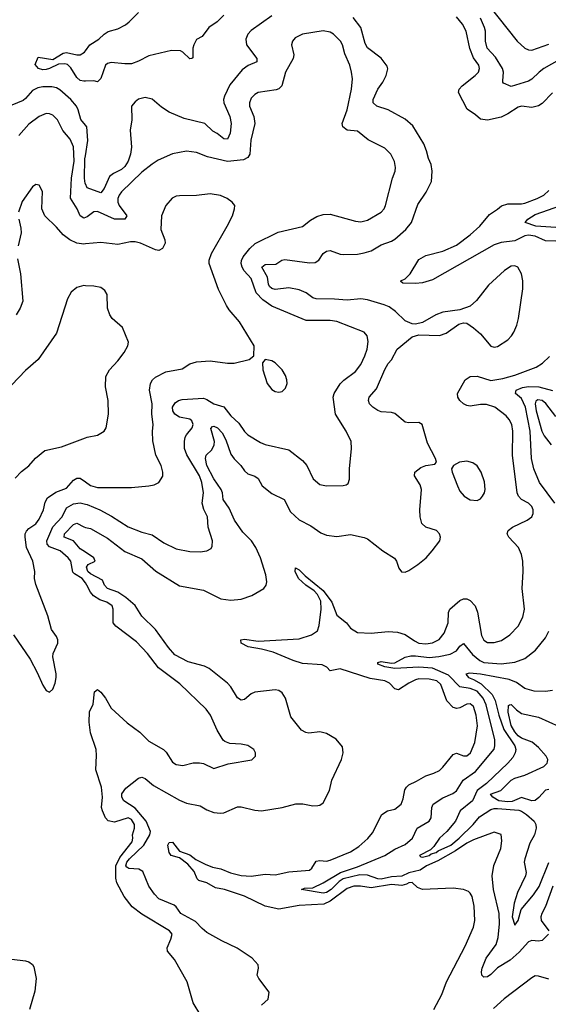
# Model space of a CAD drawing. Header units: inches. Extents: x 1173000 to 1307049, y 522583 to 678455.
# Tile 293 of 617: x 1259616 to 1262706, y 560359 to 566116. Entities that reach past the tile are written whole.
import ezdxf

# ---------------------------------------------------------------- set-up
doc = ezdxf.new("R2010")
doc.units = ezdxf.units.IN
doc.header["$MEASUREMENT"] = 0
doc.layers.add('B2556', color=7, linetype='Continuous')
doc.layers.add('B2566', color=7, linetype='Continuous')

msp = doc.modelspace()

# ---------------------------------------------------------------- linework, layer by layer
at = {"layer": 'B2556', "color": 5}
for points, elevation in [([(1260000, 565757.1), (1259990, 565756.9), (1259970, 565760.9), (1259950, 565777.3), (1259915.2, 565835.2), (1259894.4, 565854.4), (1259879.1, 565859.1), (1259843.3, 565856.7), (1259790.3, 565830), (1259770, 565825.2), (1259750, 565823), (1259725.7, 565830), (1259705.8, 565854.2), (1259723.8, 565896.2), (1259810, 565884.1), (1259870, 565920.5), (1259890, 565923.5), (1259950, 565910.2), (1259970, 565911.6), (1259994.1, 565925.9), (1260000, 565934.1)], 780), ([(1260000, 565498.7), (1259972.2, 565532.2), (1259957.1, 565590), (1259947.1, 565610), (1259913.9, 565650), (1259850, 565707.1), (1259830, 565717.4), (1259802.9, 565722.9), (1259750, 565723.7), (1259721.3, 565718.7), (1259690, 565702.1), (1259650, 565654.6), (1259635.9, 565644.1), (1259570, 565615.6)], 820), ([(1260000, 564959.3), (1259990, 564955.7), (1259970, 564968.6), (1259952.1, 565010), (1259913, 565073), (1259919.1, 565190), (1259934.1, 565290), (1259930, 565372), (1259910, 565417.4), (1259868.2, 565468.2), (1259837.6, 565530), (1259810, 565557.2), (1259790, 565566), (1259770, 565567.2), (1259730, 565551), (1259670, 565505.4), (1259610, 565439.7)], 840), ([(1260000, 565156.1), (1259998.8, 565158.8), (1259995.3, 565190), (1259997, 565303), (1260000, 565321.1)], 820), ([(1260000, 564805.3), (1259990, 564804.4), (1259950, 564809.8), (1259908.5, 564828.5), (1259870, 564857.4), (1259830, 564904), (1259762, 564970), (1259745.4, 565010), (1259749, 565111), (1259730, 565149), (1259710, 565152.7), (1259690, 565139.3), (1259630, 565053.2), (1259608.7, 564990)], 860), ([(1259610.4, 564950), (1259622.8, 564897.2), (1259624, 564870), (1259605.8, 564794.2)], 860), ([(1259602.8, 564717.2), (1259620.3, 564630), (1259633.2, 564470), (1259618.3, 564430), (1259595.7, 564390)], 860), ([(1260000, 564560.8), (1259990, 564561.3), (1259950.3, 564549.7), (1259917.3, 564522.7), (1259895.3, 564484.7), (1259830, 564282.7), (1259724.4, 564130), (1259650, 564065.6), (1259570, 563982)], 880), ([(1259590, 563435.5), (1259626.3, 563473.7), (1259670, 563508.5), (1259707.3, 563552.7), (1259763.4, 563596.6), (1259860.6, 563619.4), (1260000, 563671.6)], 880), ([(1259579.4, 562519.4), (1259676.6, 562376.6), (1259718.5, 562298.5), (1259750, 562224.9), (1259770, 562194.8), (1259790, 562184.7), (1259810, 562202), (1259823.2, 562236.8), (1259829.3, 562270), (1259829.3, 562290.7), (1259809.7, 562390.3), (1259811.1, 562410), (1259839.3, 562470), (1259837.8, 562490), (1259830.5, 562510.5), (1259802, 562550), (1259780.4, 562630), (1259710, 562814), (1259703, 562850), (1259704.2, 562890), (1259692.7, 562950), (1259655.9, 563030), (1259647, 563090), (1259647.7, 563110), (1259654.8, 563125.2), (1259670, 563142), (1259710, 563168.9), (1259730, 563196.5), (1259755.6, 563250), (1259764.5, 563295.5), (1259778.6, 563321.4), (1259827.1, 563352.9), (1259890, 563378), (1259930, 563424.5), (1259950, 563436.6), (1259970, 563435.5), (1260000, 563414.1)], 860), ([(1260000, 562823.2), (1259981.4, 562850), (1259935.8, 562875.8), (1259926.4, 562886.4), (1259913.7, 562950), (1259899.4, 562970), (1259853.1, 563010), (1259790, 563033.6), (1259775.9, 563050), (1259774.9, 563070), (1259808.7, 563151.3), (1259863.6, 563210), (1259890, 563263), (1259930, 563285.4), (1259970, 563291.5), (1260000, 563284.2)], 840), ([(1260000, 563003.1), (1259970, 563023.4), (1259930.2, 563070.2), (1259875.8, 563090), (1259877, 563110), (1259930, 563165.6), (1259950, 563171.9), (1259990, 563150.2), (1260000, 563147.9)], 820), ([(1259570, 560622.6), (1259650, 560614.6), (1259670, 560607.6), (1259690, 560592.4), (1259698.2, 560578.2), (1259712.3, 560510), (1259703.5, 560436.5), (1259673.7, 560330)], 840)]:
    msp.add_lwpolyline(points, dxfattribs=dict(at, elevation=elevation))
at = {"layer": 'B2566', "color": 5}
for points, elevation in [([(1262358.3, 566198.3), (1262524.6, 565990), (1262569, 565949), (1262590, 565939.4), (1262610, 565937.8), (1262710, 565973.2)], 740), ([(1260000, 565934.1), (1260026, 565970), (1260077.9, 566002.1), (1260110, 566032.1), (1260132.8, 566047.2), (1260190, 566063.6), (1260233.8, 566086.2), (1260256.5, 566103.5), (1260310, 566158.6)], 780), ([(1260810, 566141.8), (1260770, 566103.4), (1260722.3, 566070), (1260682.4, 566017.6), (1260650, 566000.7), (1260633.2, 565970), (1260628.7, 565950), (1260627.4, 565892.6), (1260622.8, 565890), (1260610, 565888.1), (1260570, 565926.4), (1260555, 565935), (1260503.7, 565936.3), (1260370, 565904.9), (1260310, 565872.8), (1260270, 565858.3), (1260230, 565857.2), (1260150, 565866.7), (1260130, 565860.7), (1260118.3, 565850), (1260090, 565772), (1260070, 565752.5), (1260050, 565758.4), (1260000, 565757.1)], 780), ([(1261090, 566138.7), (1260970, 566052.3), (1260950, 566032), (1260937.6, 566002.4), (1260942.5, 565970), (1261002.9, 565890), (1261002.6, 565870), (1260951.4, 565848.6), (1260916.7, 565823.3), (1260844.5, 565735.5), (1260812.3, 565670), (1260807, 565650), (1260808.4, 565630), (1260844.6, 565550), (1260852.7, 565510), (1260846.3, 565453.7), (1260830, 565418.3), (1260810, 565419.2), (1260770, 565451.6), (1260745, 565465), (1260698.5, 565510), (1260578, 565538), (1260490, 565575.5), (1260445.6, 565605.6), (1260390, 565651.6), (1260350, 565661.4), (1260310, 565650.9), (1260290, 565635.8), (1260270.3, 565609.7), (1260271.7, 565530), (1260260.8, 565470), (1260269, 565370), (1260263.4, 565330), (1260250.6, 565290), (1260230, 565258.5), (1260210, 565239.5), (1260163.3, 565216.7), (1260140.5, 565199.5), (1260110, 565128.3), (1260090, 565104.2), (1260010, 565132.4), (1260000, 565156.1)], 820), ([(1260000, 563147.9), (1260030, 563140.9), (1260130, 563084.7), (1260230, 563007.3), (1260330, 562964.4), (1260412.5, 562892.5), (1260550, 562806.7), (1260690, 562781.7), (1260790.9, 562730.9), (1260850, 562722.2), (1260910, 562727.3), (1260972.3, 562750), (1261043.7, 562790), (1261056.9, 562810), (1261061.1, 562830), (1261055, 562870), (1261024.1, 562970), (1260997.3, 563030), (1260971.6, 563070), (1260920.9, 563120.9), (1260871.8, 563190), (1260840.2, 563260.2), (1260804.7, 563310), (1260802.4, 563350), (1260793.5, 563370), (1260750, 563431.1), (1260710.3, 563510), (1260701.4, 563550), (1260706, 563570), (1260739.6, 563600.4), (1260753.6, 563630), (1260754.1, 563650), (1260733.9, 563726.1), (1260742.3, 563737.7), (1260750, 563740.2), (1260771.8, 563730), (1260799.9, 563699.9), (1260820.4, 563660.4), (1260850, 563575.3), (1260868.9, 563548.9), (1260909, 563509), (1260930, 563478.2), (1260950, 563460.9), (1260990, 563446.8), (1261010, 563433.8), (1261033.8, 563390), (1261090, 563346.4), (1261161.5, 563310), (1261199.8, 563239.8), (1261250, 563192.6), (1261317.9, 563157.9), (1261376.7, 563116.7), (1261410, 563102.2), (1261470, 563093.7), (1261550, 563106), (1261630, 563089.1), (1261650, 563080.2), (1261738, 563010), (1261807, 562967), (1261818.8, 562950), (1261832.6, 562910), (1261847.5, 562887.5), (1261870, 562886.9), (1261890, 562895.2), (1261944.4, 562930), (1261992.6, 562970), (1262028.3, 563010), (1262071.5, 563070), (1262075.4, 563090), (1262071.1, 563110), (1262053.6, 563130), (1261990, 563148.6), (1261967.4, 563170), (1261957.1, 563210), (1261955, 563250), (1261965.3, 563370), (1261956.7, 563396.7), (1261924.7, 563450), (1261925.6, 563470), (1261961.2, 563498.8), (1261990, 563508.9), (1262043.2, 563516.8), (1262052.3, 563530), (1262047.8, 563550), (1261999.4, 563639.4), (1261969.6, 563750), (1261950, 563761.7), (1261890, 563759.7), (1261870, 563763.5), (1261810, 563814.6), (1261790, 563820.3), (1261730, 563823.8), (1261710, 563831), (1261681.3, 563850), (1261661.3, 563870), (1261654.3, 563890), (1261659.7, 563910), (1261702.5, 563957.5), (1261750, 564070.7), (1261770, 564106.8), (1261790, 564126.8), (1261823.5, 564190), (1261910, 564261.6), (1261950, 564273), (1262070, 564270.3), (1262110, 564283.2), (1262183.9, 564336.1), (1262210, 564343.7), (1262230, 564341.1), (1262270, 564313.8), (1262310, 564278.8), (1262370, 564207.4), (1262390, 564201.1), (1262410, 564204.8), (1262470, 564243.5), (1262492, 564268), (1262504, 564290), (1262521.6, 564330), (1262531.6, 564370), (1262556.7, 564543.3), (1262557.1, 564590), (1262549.9, 564630), (1262528.4, 564668.4), (1262510, 564677.1), (1262490, 564674.6), (1262450, 564650.4), (1262356.4, 564563.6), (1262286.1, 564473.9), (1262250, 564442.2), (1262190, 564420.5), (1262090, 564405.7), (1262048, 564390), (1261970, 564346), (1261930, 564336.9), (1261910, 564338.3), (1261870, 564355.6), (1261813.1, 564410), (1261776.8, 564436.8), (1261746.6, 564450), (1261650, 564478.3), (1261610, 564483.9), (1261530, 564476.4), (1261456.8, 564483.2), (1261350, 564484.6), (1261330, 564489.9), (1261290, 564519.4), (1261250, 564537.4), (1261190, 564548.5), (1261110, 564539.7), (1261090, 564544.6), (1261077, 564557), (1261069.9, 564570), (1261063.7, 564610), (1261031.4, 564670), (1261050, 564684.2), (1261112.8, 564687.2), (1261148.9, 564711.1), (1261166.6, 564713.4), (1261310, 564694.6), (1261343.7, 564696.3), (1261365.1, 564710), (1261390, 564750.2), (1261410, 564762.2), (1261430, 564766.4), (1261490, 564744.8), (1261510, 564742.5), (1261590, 564745.8), (1261630, 564752.2), (1261670, 564764.2), (1261730, 564799.8), (1261790, 564821.2), (1261810, 564833.6), (1261874.3, 564890), (1261907.1, 564930), (1261943.4, 565036.6), (1261992, 565108), (1262023.5, 565170), (1262027.4, 565230), (1262021.7, 565270), (1262005, 565305), (1261994.2, 565350), (1261978.2, 565390), (1261914.9, 565494.9), (1261870, 565534), (1261770, 565589.8), (1261703.6, 565610), (1261682, 565630), (1261681.6, 565650), (1261709.4, 565710.6), (1261738, 565750), (1261758, 565790), (1261768.2, 565828.2), (1261764.2, 565844.2), (1261730, 565891.2), (1261650, 565952.4), (1261636.3, 565976.3), (1261609.9, 566069.9), (1261565.4, 566130)], 820), ([(1262730.6, 565689.4), (1262670, 565625.6), (1262650, 565612), (1262610, 565603.5), (1262550, 565609.7), (1262530, 565603.9), (1262470, 565565), (1262430, 565546), (1262350, 565528.7), (1262310, 565534), (1262280.2, 565560.2), (1262232.5, 565592.5), (1262182.2, 565690), (1262184.5, 565710), (1262202.8, 565730), (1262279.7, 565790), (1262298.5, 565810), (1262304.2, 565830), (1262299.3, 565850), (1262270, 565892.6), (1262247.1, 565947.1), (1262225.9, 566050), (1262205.6, 566090), (1262170, 566132.2)], 780), ([(1262770, 565882.1), (1262680.1, 565830), (1262652.7, 565810), (1262610, 565768.4), (1262590, 565757.4), (1262490, 565726), (1262445, 565745), (1262439.6, 565750), (1262439.6, 565759.6), (1262445.4, 565810), (1262438.5, 565830), (1262397.9, 565897.9), (1262349.9, 565950), (1262339, 565990), (1262338.3, 566050), (1262333.7, 566070), (1262310, 566124.8)], 760), ([(1260000, 563284.2), (1260010, 563281.8), (1260084, 563250), (1260153.3, 563213.3), (1260250, 563151.3), (1260330, 563120.9), (1260390, 563105.3), (1260457.5, 563057.5), (1260530, 563022), (1260610, 563007.8), (1260670, 563005.7), (1260710, 563010.6), (1260735.1, 563024.9), (1260741.5, 563038.5), (1260742.4, 563070), (1260717.4, 563150), (1260713.6, 563210), (1260692.7, 563252.7), (1260682.9, 563290), (1260691.3, 563350), (1260679.9, 563410), (1260666, 563450), (1260592.6, 563572.6), (1260580.1, 563610), (1260579.3, 563650), (1260584.1, 563675.9), (1260590.7, 563690), (1260623.8, 563730), (1260629, 563750), (1260621.5, 563770), (1260610, 563779.9), (1260550, 563793.2), (1260523.2, 563810), (1260510.8, 563830), (1260509.9, 563850.1), (1260523.9, 563876.1), (1260544.5, 563890), (1260564.8, 563895.2), (1260690, 563902.9), (1260710, 563896.5), (1260750, 563870.1), (1260810, 563853), (1260850, 563799.6), (1260897.8, 563757.8), (1260930, 563708.7), (1260950.4, 563690), (1261024.1, 563644.1), (1261050, 563632.8), (1261190, 563602), (1261270, 563538.7), (1261294.6, 563510), (1261332.5, 563432.5), (1261370, 563398), (1261410, 563391.4), (1261507.3, 563392.7), (1261524.1, 563395.9), (1261535.6, 563404.4), (1261544.5, 563430), (1261544.7, 563490), (1261556.4, 563610), (1261553.7, 563650), (1261525.4, 563710), (1261461.3, 563810), (1261447.8, 563910), (1261453.5, 563930), (1261490, 563987.9), (1261511, 564009), (1261579.8, 564060.2), (1261610, 564101.1), (1261634.6, 564150), (1261648.2, 564190), (1261654, 564234), (1261648.1, 564268.1), (1261629.4, 564290), (1261470, 564351.3), (1261430, 564357), (1261290, 564358.2), (1261090, 564441.6), (1261037.8, 564477.8), (1260998.4, 564518.4), (1260970, 564603.5), (1260928.6, 564648.6), (1260915.6, 564670), (1260910.6, 564690), (1260912.6, 564707.4), (1260923.1, 564730), (1260961.5, 564778.5), (1260992.7, 564807.3), (1261126.4, 564873.6), (1261270, 564907.8), (1261315.8, 564944.2), (1261353.8, 564966.2), (1261390, 564976.5), (1261430, 564979.6), (1261578.7, 564938.7), (1261610, 564935), (1261650, 564944.4), (1261728.3, 564991.7), (1261746, 565010), (1261754.8, 565030), (1261795.8, 565190), (1261810.8, 565230), (1261812.7, 565252.7), (1261807.3, 565287.3), (1261786, 565330), (1261750, 565365.7), (1261653.2, 565413.2), (1261590, 565463.9), (1261530, 565471), (1261505.4, 565490), (1261501.4, 565510), (1261529.8, 565590), (1261555.7, 565710), (1261560.7, 565770), (1261555.7, 565810), (1261545, 565850), (1261516.7, 565916.7), (1261502.2, 565970), (1261490.5, 565990.5), (1261450, 566032.1), (1261430, 566043.1), (1261390, 566050.8), (1261270, 566030.9), (1261226.7, 566010), (1261210.4, 565990), (1261205.3, 565970), (1261217.8, 565910), (1261214, 565890), (1261170.3, 565810), (1261148.9, 565730), (1261130, 565711.1), (1261114.3, 565705.7), (1261010, 565690.8), (1260990, 565679.1), (1260970, 565657.6), (1260960.2, 565630), (1260960.2, 565610), (1260985.5, 565550), (1260990.3, 565510), (1260967.3, 565412.7), (1260960.4, 565330), (1260950.1, 565309.9), (1260923.3, 565296.7), (1260830, 565286.5), (1260714.2, 565314.2), (1260650, 565339.7), (1260590, 565347.2), (1260510, 565331), (1260426, 565294), (1260390, 565272.4), (1260330, 565224.2), (1260210, 565109.8), (1260196.6, 565090), (1260190.1, 565070), (1260190.1, 565050), (1260196.8, 565030), (1260242.2, 564970), (1260230.4, 564950), (1260169.6, 564949.6), (1260070, 564994.6), (1260050, 564992.4), (1260010, 564963), (1260000, 564959.3)], 840), ([(1260000, 565321.1), (1260014.6, 565410), (1260007.3, 565490), (1260000, 565498.7)], 820), ([(1260000, 563414.1), (1260030, 563392.8), (1260070, 563380.7), (1260270, 563380.3), (1260370, 563390.4), (1260402.4, 563397.6), (1260430, 563410.8), (1260452.8, 563447.2), (1260453, 563470), (1260442.2, 563510), (1260411.2, 563570), (1260394.6, 563654.6), (1260392.1, 563707.9), (1260396.4, 563750), (1260388.7, 563810), (1260390.5, 563870), (1260375.3, 563950), (1260380.2, 563990), (1260392.2, 564010), (1260410, 564027.1), (1260470, 564057.4), (1260565, 564075), (1260610, 564103.7), (1260650, 564116.5), (1260730, 564121.7), (1260830, 564107.2), (1260870, 564108.7), (1260958, 564130), (1260984, 564150), (1260986.6, 564210), (1260900.5, 564350), (1260840.8, 564420.8), (1260825.7, 564445.7), (1260777.8, 564537.8), (1260724.2, 564690), (1260722.8, 564710), (1260737.7, 564750), (1260829.6, 564910), (1260860.7, 564970), (1260872.3, 565010), (1260872.7, 565030), (1260857.2, 565050), (1260829.2, 565070), (1260790, 565088), (1260730, 565098.5), (1260650, 565088.4), (1260550, 565087.2), (1260530, 565084.4), (1260507.5, 565072.5), (1260470.3, 565030), (1260445.3, 564970), (1260440.9, 564890), (1260464.9, 564830), (1260465.3, 564810), (1260450, 564777.6), (1260430, 564767.1), (1260410, 564771), (1260322, 564810), (1260290, 564818.4), (1260262.7, 564817.3), (1260190, 564802.8), (1260090, 564813.5), (1260000, 564805.3)], 860), ([(1262750, 564820.5), (1262690, 564823.4), (1262630.2, 564850.2), (1262590, 564855.8), (1262570, 564852.4), (1262510, 564823.4), (1262430, 564813.9), (1262390, 564800.8), (1262030, 564595.5), (1261970, 564578.7), (1261930, 564573.4), (1261856.6, 564576.6), (1261844.8, 564584.8), (1261844.5, 564590), (1261870, 564600.2), (1261899.4, 564630), (1261950, 564714.2), (1261990, 564737.1), (1262090, 564762.6), (1262170, 564798), (1262250, 564858.3), (1262305.8, 564910), (1262362.1, 564977.9), (1262410, 565007.9), (1262432, 565028), (1262470, 565039.8), (1262550, 565039.8), (1262570, 565043.9), (1262641.5, 565070), (1262680.3, 565090), (1262710, 565117.5)], 780), ([(1262750, 564901.3), (1262634, 564910), (1262571.3, 564930), (1262586.4, 564950), (1262630, 564978.2), (1262779.1, 565030)], 760), ([(1260000, 563671.6), (1260010, 563675.3), (1260070, 563686.4), (1260109.3, 563710), (1260122, 563730), (1260134.7, 563810), (1260132.6, 563890), (1260116.4, 563970), (1260118.7, 564030), (1260141.6, 564070), (1260190, 564121.6), (1260225.6, 564170), (1260247.6, 564210), (1260251.3, 564230), (1260215.9, 564315.9), (1260156, 564370), (1260142.9, 564390), (1260128.3, 564430), (1260126.6, 564510), (1260113.3, 564533.3), (1260089.7, 564549.7), (1260050, 564558.3), (1260000, 564560.8)], 880), ([(1262037.6, 560330), (1262083.4, 560416.6), (1262111.5, 560490), (1262221.2, 560698.8), (1262269.5, 560810.5), (1262276.2, 560850), (1262273, 560933), (1262260.6, 560990), (1262250, 561009.7), (1262239, 561019), (1262210, 561030.9), (1262150, 561039), (1261970, 561030.5), (1261941.6, 561041.6), (1261910, 561071.7), (1261890, 561070.3), (1261877.8, 561062.2), (1261850, 561054.5), (1261790, 561059), (1261670, 561039.7), (1261609, 561050), (1261570, 561051.1), (1261530, 561037.5), (1261430, 560962.6), (1261394.9, 560945.1), (1261250, 560936.9), (1261130, 560916.1), (1261050, 560932.9), (1260930, 560991.5), (1260812.6, 561030), (1260760.8, 561040.8), (1260710, 561069.1), (1260662.9, 561082.9), (1260652.9, 561092.9), (1260635.1, 561135.1), (1260598.9, 561178.9), (1260550, 561215.2), (1260501.5, 561230), (1260490, 561246.2), (1260482.4, 561290), (1260490, 561305.3), (1260510, 561307.2), (1260550, 561255.3), (1260610, 561232.7), (1260646.1, 561206.1), (1260699.2, 561179.2), (1260742.2, 561162.2), (1260791.4, 561151.4), (1260848.6, 561128.6), (1260910, 561112.9), (1260970, 561109.4), (1261050, 561120.8), (1261110, 561116.8), (1261190, 561134.1), (1261310, 561143.3), (1261324.5, 561155.5), (1261350, 561195.9), (1261370, 561199.5), (1261410, 561195.6), (1261430, 561201.3), (1261549.5, 561250.5), (1261597.8, 561282.2), (1261651.3, 561328.7), (1261677.7, 561362.3), (1261733.3, 561470), (1261766.6, 561490), (1261810, 561500.2), (1261845.7, 561530), (1261858.5, 561561.5), (1261867.1, 561612.9), (1261876.4, 561630), (1261890, 561642), (1261936.6, 561663.4), (1261990, 561695.9), (1262036.2, 561710), (1262070, 561727.2), (1262090, 561745.8), (1262150, 561820.7), (1262170, 561827.6), (1262210, 561811.5), (1262230, 561811.6), (1262251.6, 561830), (1262276.1, 561890), (1262292.9, 561987.1), (1262285.6, 562050), (1262270, 562099.8), (1262250, 562116.5), (1262230, 562114.5), (1262190, 562093), (1262171.4, 562088.6), (1262150, 562094.6), (1262113.1, 562133.1), (1262077.8, 562230), (1262054.2, 562250), (1262010, 562260.8), (1261950, 562262.6), (1261930, 562257.5), (1261890, 562237.5), (1261830, 562197.5), (1261810, 562203.7), (1261777.6, 562237.6), (1261750, 562249.9), (1261665.2, 562265.2), (1261490, 562320.9), (1261430, 562308.9), (1261410.8, 562330.8), (1261384.4, 562344.4), (1261270, 562352.1), (1261214.8, 562370), (1261097.9, 562417.9), (1261030, 562435.4), (1260951, 562449), (1260911.3, 562470), (1260909.3, 562490), (1260930, 562494.3), (1261010, 562483.5), (1261250, 562495.9), (1261320.9, 562519.1), (1261356, 562544), (1261366.6, 562573.4), (1261379.2, 562670), (1261376.3, 562716.3), (1261356.3, 562756.3), (1261336.9, 562776.9), (1261288, 562810), (1261246.5, 562850), (1261225.6, 562890), (1261228.5, 562911.5), (1261250, 562898.9), (1261284.5, 562864.5), (1261390, 562779.3), (1261440.1, 562710), (1261470, 562635.4), (1261526, 562590), (1261550, 562558.2), (1261590, 562533.8), (1261670, 562529.2), (1261770, 562538.9), (1261823.9, 562536.1), (1261870, 562522), (1261924.2, 562484.2), (1261950, 562471.6), (1261990, 562467.4), (1262030, 562472.1), (1262068, 562492), (1262097.2, 562530), (1262120.5, 562590), (1262121.9, 562650), (1262129.8, 562670), (1262190, 562720.9), (1262210, 562730.1), (1262230, 562730.2), (1262250, 562720.2), (1262279, 562690), (1262292.2, 562652.2), (1262316.7, 562516.7), (1262330, 562489.1), (1262350, 562475.6), (1262390, 562475.7), (1262433.1, 562486.9), (1262481.1, 562518.9), (1262529.4, 562570.6), (1262557.2, 562622.8), (1262567.8, 562670), (1262552.9, 562790), (1262559.9, 562890), (1262557, 562950), (1262549.3, 562989.3), (1262532.5, 563030), (1262476.1, 563090), (1262466.6, 563110), (1262471.9, 563130), (1262496.8, 563150), (1262583, 563190), (1262609.7, 563210), (1262618.2, 563230), (1262618.2, 563250), (1262610, 563270.9), (1262589.7, 563290), (1262550, 563311.6), (1262532.3, 563330), (1262523.4, 563350), (1262497, 563570), (1262498.1, 563710), (1262493, 563750), (1262478.1, 563778.1), (1262459.5, 563799.5), (1262394.5, 563850), (1262346, 563866), (1262310, 563865.7), (1262250, 563856.4), (1262230, 563859.7), (1262210, 563870.5), (1262189.9, 563890), (1262177.3, 563910), (1262175.5, 563930), (1262221, 564010), (1262249.9, 564030.1), (1262290, 564032.2), (1262370, 564007.2), (1262440.9, 564019.1), (1262510, 564037.8), (1262635.1, 564084.9), (1262672.6, 564107.4), (1262713.8, 564146.2)], 780), ([(1262745.4, 563290), (1262654.2, 563410), (1262621.2, 563490), (1262608.1, 563550), (1262600.4, 563710), (1262573.1, 563850), (1262550, 563902), (1262514.7, 563930), (1262518.9, 563950), (1262555.1, 563964.9), (1262590, 563971.4), (1262650.5, 563970.5), (1262730, 563948.5)], 760), ([(1262750, 563796.8), (1262691.3, 563871.3), (1262670, 563890.1), (1262646, 563894), (1262634.3, 563885.7), (1262629.9, 563870.1), (1262636.4, 563830), (1262668.3, 563710), (1262682.8, 563682.8), (1262722.9, 563630)], 740), ([(1261030, 560354), (1261069, 560390), (1261074, 560430), (1261013.3, 560510), (1261005.1, 560530), (1261011.8, 560570), (1261009.6, 560590), (1260975.1, 560630), (1260887.1, 560687.1), (1260796.8, 560730), (1260710, 560779.9), (1260681.8, 560801.8), (1260644, 560844), (1260558.7, 560890), (1260531.1, 560930), (1260518.9, 560938.9), (1260430, 560976.5), (1260403.5, 561003.5), (1260370.9, 561050), (1260336.1, 561136.1), (1260312.2, 561150), (1260253.1, 561153.1), (1260241.9, 561161.9), (1260237.1, 561170), (1260242, 561190), (1260256.9, 561210), (1260340.7, 561290), (1260377.4, 561350), (1260379.9, 561370), (1260355.2, 561430), (1260290, 561505.6), (1260225, 561550), (1260212.7, 561570), (1260213.8, 561590), (1260236.4, 561623.6), (1260310, 561680.9), (1260330, 561687.8), (1260350, 561680.2), (1260397.9, 561637.9), (1260550, 561552.1), (1260590, 561536.2), (1260670, 561519.1), (1260710, 561496.5), (1260750, 561480.8), (1260790, 561476.9), (1260810, 561479.5), (1260890, 561514.6), (1260910, 561514.3), (1260990, 561494.7), (1261030, 561490.3), (1261150, 561511.1), (1261230, 561531.1), (1261271.9, 561531.9), (1261330, 561520.7), (1261359, 561521), (1261370, 561523.6), (1261390, 561538), (1261427.1, 561610), (1261440.4, 561670), (1261496.8, 561790), (1261506.6, 561830), (1261503.9, 561863.9), (1261465.1, 561910), (1261410, 561942.7), (1261370, 561951.6), (1261305.6, 561945.6), (1261288.4, 561948.4), (1261262.4, 561962.4), (1261200.2, 562040.2), (1261168.9, 562148.9), (1261150, 562180.5), (1261130, 562195.1), (1261110, 562198), (1260990, 562184.2), (1260970, 562175.3), (1260930, 562142.4), (1260910, 562137.6), (1260890, 562151.2), (1260850, 562214.7), (1260830, 562236.8), (1260722.7, 562322.7), (1260695.7, 562335.7), (1260601.2, 562361.2), (1260523.3, 562403.3), (1260484.9, 562444.9), (1260409.3, 562550), (1260329.2, 562629.2), (1260291.2, 562691.3), (1260237.1, 562737.1), (1260190, 562769), (1260128.6, 562790), (1260111.9, 562810), (1260099.2, 562839.2), (1260030, 562876.3), (1260013.9, 562890), (1260005.5, 562914.5), (1260015.9, 562930), (1260057.4, 562950), (1260048.9, 562970), (1260000, 563003.1)], 820), ([(1260674.8, 560294.8), (1260630, 560369), (1260595.1, 560490), (1260521.6, 560621.6), (1260480.7, 560670), (1260478, 560690), (1260500.1, 560739.9), (1260507.3, 560770), (1260491, 560790), (1260330, 560885.6), (1260273.2, 560930), (1260225.7, 560990), (1260183.7, 561070), (1260177.6, 561097.6), (1260177.6, 561170), (1260201.7, 561218.3), (1260272.6, 561310), (1260278, 561330), (1260276, 561350), (1260287.1, 561390), (1260286, 561410), (1260270, 561439.8), (1260250, 561449.8), (1260170, 561423.5), (1260132, 561432), (1260116.8, 561450), (1260099.5, 561490), (1260094.7, 561510), (1260100.5, 561570), (1260094.4, 561630), (1260061.4, 561730), (1260065.1, 561814.9), (1260062.4, 561850), (1260030, 561946.6), (1260022.5, 562010), (1260023.5, 562070), (1260045.1, 562114.9), (1260053.1, 562186.9), (1260070, 562200.4), (1260090, 562183.7), (1260117.3, 562150), (1260151.2, 562091.2), (1260244.9, 562004.9), (1260318, 561950), (1260370, 561898.9), (1260456.4, 561850), (1260472.9, 561832.9), (1260510, 561775.8), (1260530, 561761.7), (1260570, 561756.5), (1260630, 561772), (1260667.9, 561772.1), (1260690, 561766.7), (1260750, 561737.3), (1260834, 561766), (1260972, 561788), (1260994, 561810), (1260994, 561830), (1260984, 561850), (1260950, 561872.7), (1260910, 561880.9), (1260844.8, 561884.8), (1260815.6, 561895.6), (1260804.4, 561904.4), (1260770, 561962.7), (1260730.7, 562050.7), (1260705.8, 562085.8), (1260552.5, 562232.5), (1260426.4, 562326.4), (1260362.4, 562410), (1260298.9, 562478.9), (1260177.6, 562570), (1260162, 562590), (1260162.7, 562670), (1260156.2, 562690), (1260125.6, 562710), (1260083.8, 562723.8), (1260047.2, 562747.2), (1260029.3, 562769.3), (1260009.1, 562810), (1260000, 562823.2)], 840), ([(1262706.7, 560770), (1262670, 560732), (1262650, 560729), (1262610, 560733.3), (1262590, 560725.5), (1262535.5, 560664.5), (1262483.2, 560616.8), (1262410, 560572.3), (1262370, 560533.1), (1262350, 560520.9), (1262330, 560518.3), (1262318.3, 560530), (1262315.7, 560550), (1262320.2, 560570), (1262343.2, 560630), (1262401.4, 560710), (1262413.1, 560750), (1262420.2, 560830), (1262419.1, 560890), (1262385.9, 561030), (1262377.9, 561110), (1262388.6, 561171.4), (1262428.6, 561270), (1262435.1, 561315.1), (1262430, 561353.2), (1262390, 561365.2), (1262270, 561321.8), (1262230, 561302.2), (1262163, 561257), (1262060.9, 561199.1), (1261995.2, 561170), (1261956.5, 561143.5), (1261890, 561128.6), (1261850, 561108.4), (1261790, 561105.5), (1261730, 561091.5), (1261710, 561093.8), (1261650, 561114.1), (1261603.9, 561116.1), (1261506.4, 561093.6), (1261482.8, 561077.2), (1261437.7, 561030), (1261410, 561013.4), (1261389.9, 561009.9), (1261262.7, 561030), (1261281.7, 561038.3), (1261330, 561040.2), (1261390.6, 561069.4), (1261491.9, 561130), (1261590, 561164), (1261750.9, 561229.1), (1261810, 561266), (1261870, 561293.2), (1261912.2, 561330), (1261939.2, 561390), (1262010, 561430.3), (1262022.2, 561450), (1262025.7, 561510), (1262033.7, 561530), (1262090, 561566.7), (1262147.9, 561592.1), (1262170, 561607.2), (1262209.4, 561670.6), (1262280.3, 561719.7), (1262389.3, 561850.7), (1262394.7, 561870), (1262393.3, 561906.7), (1262343.3, 562110), (1262326.1, 562150), (1262290, 562190.2), (1262250, 562206.6), (1262190, 562216.1), (1262123.4, 562283.4), (1262030, 562324.1), (1261949.9, 562329.9), (1261810, 562322.4), (1261750, 562332.3), (1261710, 562348.7), (1261710, 562358), (1261730, 562363.8), (1261790, 562353.7), (1261810, 562356.6), (1261870, 562389.5), (1261903.6, 562396.4), (1261930, 562397.6), (1262010, 562388.1), (1262066.5, 562393.5), (1262133.3, 562406.7), (1262170, 562425.2), (1262190, 562453.1), (1262210, 562468.9), (1262263.8, 562403.8), (1262305.7, 562370), (1262330, 562358.9), (1262430, 562350.1), (1262510, 562360.1), (1262570, 562381.1), (1262631.3, 562430), (1262690, 562503.1), (1262710, 562540.5)], 760), ([(1262730, 562193.7), (1262690, 562188), (1262624.7, 562190), (1262570, 562205.3), (1262520.5, 562240.5), (1262477.8, 562257.8), (1262310.5, 562289.5), (1262245, 562295), (1262224.2, 562290), (1262238.9, 562270), (1262270, 562258.5), (1262313.6, 562233.6), (1262378, 562170), (1262394.9, 562134.9), (1262416.7, 562050), (1262446.3, 561966.3), (1262509.9, 561870), (1262516.8, 561850), (1262513.5, 561830), (1262498.2, 561801.8), (1262470.6, 561770), (1262345.6, 561650), (1262290.4, 561610), (1262262.5, 561550), (1262191.6, 561490), (1262164.2, 561430), (1262114, 561370), (1262069.9, 561330.1), (1262037.5, 561282.5), (1262017, 561263), (1261953.3, 561230), (1261960.8, 561220.8), (1261970, 561220.3), (1262010, 561229.2), (1262021.2, 561238.8), (1262050, 561246.7), (1262063.1, 561256.9), (1262136.7, 561290), (1262186.2, 561330), (1262266.6, 561410), (1262304.3, 561455.7), (1262370, 561499), (1262390, 561505), (1262410, 561504.7), (1262534.1, 561494.1), (1262550, 561489.3), (1262579.3, 561470), (1262623.1, 561430), (1262632.8, 561410), (1262635.7, 561390), (1262626.5, 561350), (1262598.7, 561301.3), (1262568.6, 561210), (1262564.7, 561190), (1262576.4, 561130), (1262573.2, 561110), (1262526.9, 561013.1), (1262506.7, 560950), (1262495, 560870), (1262510, 560822), (1262530, 560849.4), (1262546.8, 560913.2), (1262620.7, 560999.3), (1262652.5, 561047.5), (1262710, 561188.1)], 740), ([(1262710, 561615.8), (1262690, 561611.6), (1262651.5, 561568.5), (1262630, 561551.6), (1262610, 561548.8), (1262550, 561567.9), (1262494.3, 561545.7), (1262470, 561542.6), (1262417.8, 561550), (1262383, 561570), (1262369, 561589), (1262429.6, 561610.4), (1262490, 561669), (1262510, 561681.3), (1262570, 561699.3), (1262679.8, 561750), (1262700.2, 561770), (1262702, 561778), (1262703.8, 561790), (1262693, 561810), (1262650, 561861.6), (1262611.4, 561891.4), (1262550, 561914.6), (1262529.7, 561929.7), (1262510, 561952.4), (1262489.7, 561990), (1262472.6, 562067.4), (1262473.9, 562106.1), (1262479.3, 562110), (1262490, 562112.6), (1262520.6, 562080.6), (1262550, 562060.1), (1262650, 562038.2), (1262770, 561983.1)], 720), ([(1262732.6, 561050), (1262689.2, 560930.8), (1262669.4, 560890), (1262663.2, 560870), (1262665.4, 560850), (1262709.2, 560790)], 760), ([(1262710, 560506.8), (1262650, 560524.8), (1262630, 560526.4), (1262610, 560514.8), (1262449, 560391), (1262385.2, 560334.8)], 780)]:
    msp.add_lwpolyline(points, dxfattribs=dict(at, elevation=elevation))
for points, elevation in [([(1261050, 564128.7), (1261036, 564110), (1261038, 564070), (1261063, 563990), (1261090, 563954), (1261110, 563941.6), (1261130, 563938), (1261150, 563942), (1261170, 563962.8), (1261178.7, 563990), (1261178, 564010), (1261170, 564036), (1261149.5, 564070), (1261110, 564109.5), (1261090, 564122)], 860), ([(1262230, 563535.3), (1262187.7, 563530), (1262153, 563510), (1262140.5, 563490), (1262143.7, 563470), (1262175.2, 563390), (1262190, 563360.3), (1262214.9, 563330), (1262250, 563309.2), (1262290, 563304.2), (1262310, 563314.6), (1262322, 563330), (1262333.3, 563350), (1262337.7, 563370), (1262333.8, 563413.8), (1262314.7, 563470), (1262290, 563507.8), (1262265.7, 563525.7)], 820)]:
    msp.add_lwpolyline(points, close=True, dxfattribs=dict(at, elevation=elevation))

doc.saveas('drawing.dxf')
